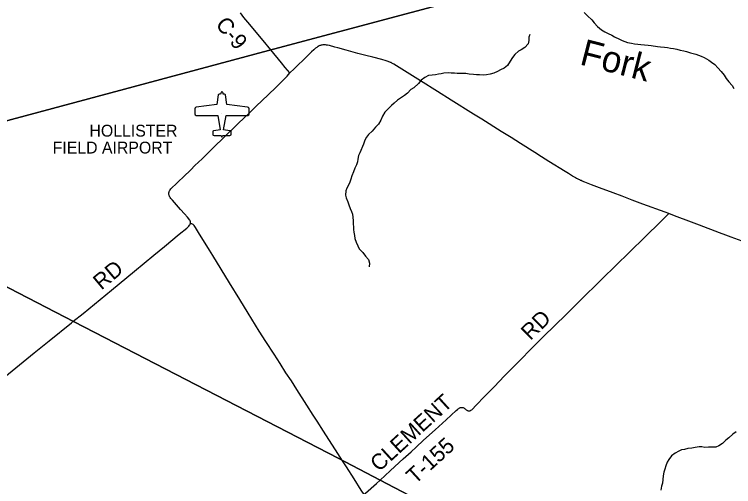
# Model space of a CAD drawing. Extents: x 1442749 to 1756758, y 235267 to 677782.
# Drawn here: x 1623834 to 1637496, y 518590 to 527561 of the extents above; entities that cross this region are included whole.
import ezdxf

# ---------------------------------------------------------------- set-up
doc = ezdxf.new("R2010")
doc.units = 0
for name, color, linetype in [('GM_X_Airport_Class_3', 7, 'Continuous'), ('GM_X_Airport_Location_Class_3', 7, 'Continuous'), ('GM_X_Airport_Text_Class_3', 7, 'Continuous'), ('GM_X_County_Road', 7, 'Continuous'), ('GM_X_County_Road_Text', 7, 'Continuous'), ('GM_X_Major_River', 7, 'Continuous'), ('GM_X_Major_River_Text', 7, 'Continuous'), ('GM_X_Minor_River', 7, 'Continuous'), ('GM_X_Township', 7, 'Continuous'), ('GM_X_Township_Road', 7, 'Continuous'), ('GM_X_Township_Road_Text', 7, 'Continuous')]:
    doc.layers.add(name, color=color, linetype=linetype)

msp = doc.modelspace()

# ---------------------------------------------------------------- linework, layer by layer
at = {"layer": 'GM_X_Airport_Class_3'}
for points in [[(1627776, 526095), (1627769, 526092), (1627760, 526080), (1627754, 526062), (1627751, 526044), (1627724, 526044), (1627714, 526040), (1627708, 526032), (1627682, 525848), (1627290, 525798), (1627273, 525790), (1627267, 525783), (1627261, 525765), (1627261, 525674), (1627267, 525655), (1627284, 525643), (1627697, 525640), (1627745, 525366), (1627623, 525352), (1627616, 525350), (1627605, 525341), (1627602, 525334), (1627601, 525284), (1627602, 525276), (1627611, 525264), (1627626, 525259), (1627763, 525259), (1627776, 525227)], [(1627776, 525227), (1627789, 525259), (1627927, 525259), (1627941, 525264), (1627950, 525276), (1627951, 525284), (1627950, 525334), (1627947, 525341), (1627936, 525350), (1627929, 525352), (1627808, 525366), (1627856, 525640), (1628269, 525643), (1628285, 525655), (1628291, 525674), (1628291, 525765), (1628286, 525783), (1628280, 525790), (1628262, 525798), (1627871, 525848), (1627844, 526032), (1627839, 526040), (1627828, 526044), (1627801, 526044), (1627798, 526062), (1627792, 526080), (1627784, 526092), (1627776, 526095)]]:
    msp.add_lwpolyline(points, dxfattribs=at)
at = {"layer": 'GM_X_Airport_Location_Class_3'}
msp.add_line((1627776, 525685), (1627776, 525685), dxfattribs=at)
at = {"layer": 'GM_X_County_Road'}
for points in [[(1628706, 526888), (1628560, 527063), (1628269, 527413), (1628195, 527504), (1628126, 527589)], [(1636264, 523776), (1636195, 523801), (1635770, 523958), (1635568, 524035), (1635377, 524105), (1635209, 524170), (1634951, 524267), (1634797, 524324), (1634669, 524375), (1634620, 524395), (1634599, 524404), (1634590, 524407), (1634574, 524415), (1634556, 524423), (1634542, 524429), (1634531, 524435), (1634520, 524441), (1634509, 524446), (1634495, 524453), (1634484, 524460), (1634435, 524488), (1634357, 524537), (1634297, 524576), (1633988, 524769), (1633846, 524858), (1633718, 524939), (1633446, 525109), (1633268, 525222), (1633079, 525339), (1632711, 525568), (1632552, 525667), (1632130, 525933), (1631871, 526094), (1631546, 526298), (1631192, 526523), (1631044, 526614), (1631019, 526629), (1631004, 526637), (1630990, 526644), (1630978, 526650), (1630963, 526656), (1630948, 526662), (1630935, 526667), (1630918, 526672), (1630899, 526678), (1630814, 526702), (1630645, 526746), (1630512, 526781), (1630356, 526821), (1630138, 526880), (1629976, 526923), (1629922, 526938), (1629818, 526967), (1629780, 526976), (1629770, 526977), (1629760, 526979), (1629744, 526981), (1629725, 526982), (1629710, 526982), (1629693, 526981), (1629677, 526979), (1629663, 526976), (1629649, 526972), (1629635, 526967), (1629623, 526961), (1629605, 526953), (1629590, 526943), (1629578, 526935), (1629567, 526927), (1629555, 526918), (1629544, 526909), (1629522, 526890), (1629480, 526850), (1629393, 526765), (1629149, 526527), (1629068, 526449)], [(1629068, 526449), (1628980, 526554), (1628910, 526641), (1628706, 526888)], [(1627178, 523591), (1627179, 523592), (1627180, 523601), (1627180, 523607), (1627180, 523617), (1627178, 523626), (1627175, 523636), (1627170, 523647), (1627163, 523659), (1627147, 523680), (1627121, 523709), (1627065, 523773), (1626991, 523857), (1626836, 524031), (1626808, 524063), (1626792, 524085), (1626787, 524094), (1626782, 524103), (1626778, 524110), (1626775, 524118), (1626771, 524128), (1626769, 524138), (1626768, 524151), (1626768, 524159), (1626768, 524168), (1626770, 524178), (1626771, 524185), (1626775, 524198), (1626779, 524207), (1626784, 524217), (1626789, 524223), (1626793, 524231), (1626806, 524246), (1626830, 524270), (1626898, 524336), (1626952, 524389), (1627045, 524477), (1627184, 524611), (1627264, 524689), (1627399, 524818), (1627630, 525042), (1627808, 525216), (1627891, 525296), (1627990, 525392), (1628093, 525492), (1628287, 525679), (1628429, 525816), (1628656, 526034), (1628804, 526178), (1628855, 526229), (1628952, 526321), (1628993, 526364), (1629013, 526386), (1629068, 526449)], [(1637656, 523250), (1637447, 523329), (1637346, 523368), (1637230, 523413), (1636849, 523556), (1636696, 523614), (1636370, 523736), (1636264, 523776)], [(1624947, 521724), (1625138, 521881), (1625678, 522320), (1626115, 522681), (1626483, 522984), (1626687, 523154), (1626965, 523384), (1627108, 523503), (1627133, 523525), (1627149, 523540), (1627161, 523556), (1627167, 523564), (1627171, 523572), (1627176, 523583), (1627178, 523591)], [(1630068, 519081), (1629981, 519217), (1629708, 519646), (1629585, 519836), (1629512, 519949), (1629390, 520140), (1629201, 520436), (1629096, 520598), (1628993, 520754), (1628883, 520926), (1628767, 521105), (1628611, 521344), (1628484, 521543), (1628274, 521883), (1628115, 522144), (1627919, 522463), (1627601, 522980), (1627538, 523083), (1627334, 523420), (1627274, 523514), (1627250, 523549), (1627240, 523560), (1627228, 523569), (1627220, 523574), (1627213, 523578), (1627203, 523581), (1627178, 523591)], [(1622579, 519801), (1622679, 519882), (1622789, 519977), (1622911, 520076), (1623220, 520325), (1623539, 520582), (1623722, 520732), (1624211, 521129), (1624497, 521360), (1624918, 521700), (1624947, 521724)], [(1630476, 518440), (1630423, 518523), (1630288, 518736), (1630140, 518968), (1630068, 519081)]]:
    msp.add_lwpolyline(points, dxfattribs=at)
at = {"layer": 'GM_X_Major_River'}
for points in [[(1634655, 527598), (1634721, 527534), (1634800, 527455), (1634848, 527399), (1634908, 527334), (1634986, 527270), (1635052, 527227), (1635114, 527199), (1635180, 527165), (1635236, 527134), (1635326, 527090), (1635380, 527067), (1635432, 527045), (1635482, 527027), (1635556, 527012), (1635616, 527002), (1635674, 526994), (1635736, 526987), (1635806, 526983), (1635870, 526975), (1635927, 526968)], [(1635927, 526968), (1636053, 526954), (1636105, 526947), (1636183, 526939), (1636237, 526931), (1636295, 526920), (1636351, 526912), (1636415, 526900), (1636483, 526883), (1636549, 526867), (1636602, 526857), (1636676, 526832), (1636726, 526816), (1636778, 526804), (1636828, 526787), (1636882, 526769), (1636938, 526743), (1637024, 526692), (1637078, 526652), (1637137, 526607), (1637199, 526543), (1637259, 526475), (1637315, 526404), (1637355, 526346), (1637406, 526281), (1637466, 526211), (1637500, 526155)]]:
    msp.add_lwpolyline(points, dxfattribs=at)
at = {"layer": 'GM_X_Minor_River'}
for points in [[(1633624, 527179), (1633608, 527127), (1633603, 527065), (1633596, 526999), (1633531, 526933), (1633460, 526890), (1633409, 526862), (1633338, 526801), (1633295, 526739), (1633252, 526670), (1633201, 526588), (1633136, 526540), (1633070, 526505), (1633011, 526478), (1632942, 526444), (1632874, 526427), (1632803, 526414), (1632747, 526408), (1632671, 526411), (1632611, 526414), (1632554, 526417), (1632474, 526428), (1632408, 526436), (1632358, 526437), (1632300, 526440), (1632243, 526438), (1632193, 526447), (1632131, 526447), (1632075, 526450), (1631994, 526443), (1631944, 526433), (1631888, 526424), (1631835, 526415), (1631767, 526407), (1631700, 526398), (1631630, 526365), (1631561, 526313), (1631508, 526246), (1631424, 526166), (1631364, 526131), (1631299, 526062), (1631242, 526022), (1631167, 525969), (1631114, 525929), (1631049, 525872), (1630996, 525828), (1630925, 525763), (1630868, 525701), (1630825, 525630), (1630794, 525554), (1630749, 525476), (1630692, 525418), (1630631, 525343), (1630562, 525279), (1630525, 525226), (1630492, 525170), (1630465, 525098), (1630399, 524934), (1630372, 524880), (1630360, 524810), (1630353, 524760), (1630332, 524706), (1630303, 524640), (1630278, 524568), (1630245, 524492), (1630228, 524430), (1630206, 524371), (1630181, 524319), (1630150, 524259), (1630131, 524207), (1630126, 524127), (1630138, 524076), (1630167, 524002), (1630186, 523945), (1630214, 523873), (1630239, 523816), (1630257, 523766), (1630266, 523708), (1630269, 523642), (1630270, 523579), (1630274, 523527), (1630273, 523477), (1630281, 523423), (1630294, 523360), (1630303, 523306), (1630325, 523236), (1630358, 523163), (1630385, 523105), (1630453, 523040), (1630502, 522971), (1630560, 522902), (1630581, 522834), (1630574, 522763)], [(1637543, 519630), (1637482, 519584), (1637403, 519515), (1637348, 519470), (1637285, 519412), (1637217, 519367), (1637156, 519341), (1637082, 519338), (1637021, 519339), (1636947, 519334), (1636895, 519348), (1636839, 519349), (1636766, 519334), (1636702, 519320), (1636629, 519315), (1636561, 519298), (1636509, 519286), (1636454, 519265), (1636385, 519228), (1636316, 519178), (1636263, 519107), (1636235, 519053), (1636210, 518987), (1636187, 518925), (1636170, 518865), (1636157, 518795), (1636154, 518723), (1636143, 518655), (1636125, 518599), (1636112, 518521)]]:
    msp.add_lwpolyline(points, dxfattribs=at)
at = {"layer": 'GM_X_Township'}
for points in [[(1653261, 533457), (1649470, 532440), (1648625, 532214), (1643929, 530963), (1641622, 530343), (1638146, 529408), (1628661, 526876), (1619669, 524461), (1619911, 527377), (1620636, 536103), (1621013, 540634), (1621259, 543594), (1622672, 541854), (1633902, 542962), (1635524, 544621), (1639325, 548457), (1640433, 549458), (1640924, 550208), (1643512, 554247), (1643852, 554569), (1644396, 554944), (1644898, 555254)], [(1655741, 500852), (1648788, 495779), (1648023, 495203), (1647406, 496053), (1644427, 500259), (1642919, 502379), (1641006, 505069), (1637287, 510492), (1634462, 514529), (1632004, 518073), (1630779, 518715), (1629985, 519130), (1624968, 521723), (1619669, 524461), (1628661, 526876), (1638146, 529408), (1641622, 530343), (1643929, 530963), (1648625, 532214), (1649470, 532440), (1653261, 533457)], [(1611751, 500101), (1610595, 504741), (1609586, 508788), (1609639, 509167), (1610017, 511903), (1610596, 516202), (1611063, 519742), (1611692, 524289), (1611774, 524885), (1612262, 528413), (1615074, 526905), (1617966, 525366), (1619669, 524461), (1624968, 521723), (1629985, 519130), (1630779, 518715), (1632004, 518073), (1634462, 514529), (1637287, 510492), (1641006, 505069), (1642919, 502379), (1644427, 500259)]]:
    msp.add_lwpolyline(points, dxfattribs=at)
at = {"layer": 'GM_X_Township_Road'}
for points in [[(1630779, 518713), (1630975, 518893), (1631063, 518973), (1631219, 519117), (1631368, 519252), (1631463, 519337), (1631608, 519470), (1631827, 519668), (1632036, 519857), (1632227, 520034), (1632249, 520054), (1632263, 520067), (1632275, 520076), (1632287, 520084), (1632296, 520089), (1632306, 520093), (1632316, 520095), (1632325, 520096), (1632337, 520096), (1632347, 520094), (1632357, 520091), (1632369, 520085), (1632383, 520077), (1632399, 520066), (1632417, 520051), (1632438, 520036), (1632445, 520033), (1632453, 520030), (1632463, 520028), (1632469, 520028), (1632477, 520028), (1632485, 520030), (1632492, 520032), (1632499, 520035), (1632506, 520040), (1632522, 520051), (1632534, 520062), (1632602, 520134), (1632771, 520308), (1632948, 520488), (1633147, 520693), (1633470, 521024), (1633618, 521173), (1633892, 521447), (1634096, 521647), (1634321, 521867), (1634479, 522022), (1634692, 522234), (1634873, 522410), (1634931, 522468), (1634984, 522522), (1635065, 522599), (1635198, 522730), (1635583, 523106), (1635752, 523272), (1636173, 523686), (1636234, 523746), (1636264, 523776)], [(1630476, 518440), (1630504, 518465), (1630711, 518652), (1630779, 518713)]]:
    msp.add_lwpolyline(points, dxfattribs=at)

# ---------------------------------------------------------------- texts
at = {"layer": 'GM_X_Airport_Text_Class_3'}
for s, p in [('HOLLISTER', (1625260, 525239)), ('FIELD AIRPORT', (1624561, 524918))]:
    msp.add_text(s, height=225, rotation=0, dxfattribs=at).set_placement(p)
at = {"layer": 'GM_X_County_Road_Text'}
for s, rotation, p in [('C-9', 309.5203, (1627641, 527362)), ('RD', 39.8666, (1625486, 522313))]:
    msp.add_text(s, height=300, rotation=rotation, dxfattribs=at).set_placement(p)
at = {"layer": 'GM_X_Major_River_Text'}
msp.add_text('Fork', height=500, rotation=345.5803, dxfattribs=at).set_placement((1634553, 526614))
at = {"layer": 'GM_X_Township_Road_Text'}
for s, rotation, p in [('RD', 44.3017, (1633635, 521355)), ('CLEMENT', 42.3416, (1630760, 518859)), ('T-155', 42.4226, (1631448, 518623))]:
    msp.add_text(s, height=300, rotation=rotation, dxfattribs=at).set_placement(p)

doc.saveas('drawing.dxf')
